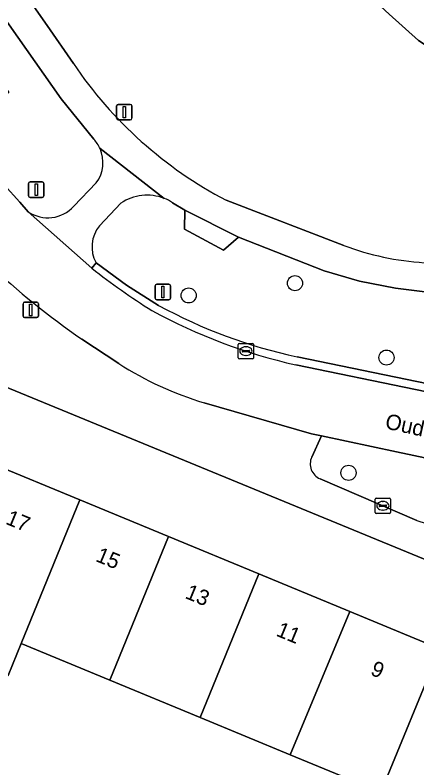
# Model space of a CAD drawing. Extents: x 157767 to 159172, y 387839 to 389425.
# Drawn here: x 158691.74 to 158717.79, y 388664.2 to 388712.99 of the extents above; entities that cross this region are included whole.
import ezdxf

# ---------------------------------------------------------------- set-up
doc = ezdxf.new("R2010")
doc.units = 0
for name, color, linetype in [('IMGEO_Afsluitpaal', 7, 'Continuous'), ('IMGEO_Berm_groen', 7, 'Continuous'), ('IMGEO_Boom', 7, 'Continuous'), ('IMGEO_Erf', 7, 'Continuous'), ('IMGEO_Fietspad_gesloten', 7, 'Continuous'), ('IMGEO_Groenvoorziening', 7, 'Continuous'), ('IMGEO_Kolk', 7, 'Continuous'), ('IMGEO_Lichtmast', 7, 'Continuous'), ('IMGEO_Meer_plas_ven_vijver', 7, 'Continuous'), ('IMGEO_Openbare_ruimte_label', 7, 'Continuous'), ('IMGEO_Pand', 7, 'Continuous'), ('IMGEO_Pand_nummerreeks', 7, 'Continuous'), ('IMGEO_Voetpad_gesloten', 7, 'Continuous'), ('IMGEO_Voetpad_halfverhard', 7, 'Continuous'), ('IMGEO_Voetpad_open', 7, 'Continuous')]:
    doc.layers.add(name, color=color, linetype=linetype)

msp = doc.modelspace()

# ---------------------------------------------------------------- linework, layer by layer
at = {"layer": 'IMGEO_Afsluitpaal'}
for p, q in [((158692.711, 388702.176), (158693.501, 388702.176)), ((158693.501, 388702.176), (158692.711, 388702.176)), ((158692.611, 388701.276), (158692.611, 388702.076)), ((158692.611, 388702.076), (158692.611, 388701.276)), ((158693.601, 388702.076), (158693.601, 388701.276)), ((158693.601, 388701.276), (158693.601, 388702.076)), ((158693.501, 388701.176), (158692.711, 388701.176)), ((158692.711, 388701.176), (158693.501, 388701.176)), ((158700.82, 388694.641), (158700.82, 388695.441)), ((158700.82, 388695.441), (158700.82, 388694.641)), ((158700.92, 388695.541), (158701.71, 388695.541)), ((158701.71, 388695.541), (158700.92, 388695.541)), ((158701.81, 388695.441), (158701.81, 388694.641)), ((158701.81, 388694.641), (158701.81, 388695.441)), ((158701.71, 388694.541), (158700.92, 388694.541)), ((158700.92, 388694.541), (158701.71, 388694.541))]:
    msp.add_line(p, q, dxfattribs=at)
for points in [[(158693.031, 388702.051), (158693.181, 388702.051), (158693.181, 388701.301), (158693.031, 388701.301), (158693.031, 388702.051)], [(158701.24, 388695.416), (158701.39, 388695.416), (158701.39, 388694.666), (158701.24, 388694.666), (158701.24, 388695.416)]]:
    msp.add_lwpolyline(points, dxfattribs=at)
for centre, start, end in [((158692.711, 388702.076), 90, 180), ((158692.711, 388702.076), 90, 180), ((158693.501, 388702.076), 0, 90), ((158693.501, 388702.076), 360, 90), ((158692.711, 388701.276), 180, 270), ((158692.711, 388701.276), 180, 270), ((158693.501, 388701.276), 270, 0), ((158693.501, 388701.276), 270, 0), ((158700.92, 388695.441), 90, 180), ((158700.92, 388695.441), 90, 180), ((158701.71, 388695.441), 0, 90), ((158701.71, 388695.441), 360, 90), ((158700.92, 388694.641), 180, 270), ((158700.92, 388694.641), 180, 270), ((158701.71, 388694.641), 270, 0), ((158701.71, 388694.641), 270, 0)]:
    msp.add_arc(centre, 0.1, start, end, dxfattribs=at)
at = {"layer": 'IMGEO_Berm_groen'}
for points in [[(158663.32, 388756.79), (158661.464, 388755.541), (158664, 388751.776), (158664.908, 388750), (158670.236, 388739.677), (158691.341, 388707.978), (158688.326, 388705.887), (158691.023, 388701.987), (158692.036, 388700.857), (158692.583, 388700.246)], [(158696.835, 388704.949), (158694.716, 388707.553), (158690.214, 388713.955), (158674.154, 388737.703)], [(158695.543, 388700.607), (158697.004, 388702.114)], [(158698.589, 388700.798), (158697.201, 388699.334)], [(158758.624, 388690.035), (158716.401, 388695.293), (158714.062, 388695.739), (158711.781, 388696.424), (158706.214, 388698.6), (158705.252, 388697.755), (158702.714, 388699.114), (158702.738, 388700.347), (158701.949, 388700.832)], [(158696.984, 388696.938), (158698.957, 388695.478), (158701.04, 388694.178)], [(158710.028, 388690.848), (158729.088, 388686.915), (158756.68, 388680.878)]]:
    msp.add_lwpolyline(points, dxfattribs=at)
for centre, radius, start, end in [((158695.183, 388703.407), 2.26, 24.2227, 43.0283), ((158695.213, 388703.431), 2.223, 323.6767, 23.9829), ((158700.295, 388698.244), 3.071, 68.8886, 123.7337), ((158700.28, 388698.211), 3.107, 57.5136, 68.8555), ((158693.857, 388702.112), 2.26, 235.6717, 318.2352), ((158698.903, 388697.972), 2.18, 141.3272, 208.3227), ((158716.843, 388723.038), 32.904, 241.2956, 258.0457)]:
    msp.add_arc(centre, radius, start, end, dxfattribs=at)
at = {"layer": 'IMGEO_Boom'}
for centre in [(158709.879, 388695.613), (158702.989, 388694.821), (158715.81, 388690.792), (158713.351, 388683.324)]:
    msp.add_circle(centre, 0.489, dxfattribs=at)
at = {"layer": 'IMGEO_Erf'}
msp.add_lwpolyline([(158721.838, 388678.935), (158720.881, 388676.641), (158689.41, 388689.584), (158686.202, 388681.709), (158688.697, 388680.693), (158690.064, 388683.998), (158695.939, 388681.569), (158701.688, 388679.193), (158707.527, 388676.779), (158713.437, 388674.336), (158719.116, 388671.988), (158719.271, 388671.924), (158719.973, 388673.633), (158725.66, 388671.282), (158731.606, 388668.824), (158737.37, 388666.441), (158743.467, 388663.921), (158745.863, 388663.04), (158747.453, 388666.872), (158746.603, 388668.726)], close=True, dxfattribs=at)
msp.add_lwpolyline([(158715.448, 388662.621), (158709.576, 388665.048), (158703.728, 388667.465), (158697.869, 388669.888), (158692.132, 388672.259), (158691.29, 388670.199), (158688.995, 388671.138), (158689.841, 388673.206), (158686.994, 388674.383), (158685.289, 388670.193), (158682.047, 388671.513), (158678.926, 388663.951)], dxfattribs=at)
at = {"layer": 'IMGEO_Fietspad_gesloten'}
for points in [[(158696.72, 388696.58), (158692.583, 388700.246), (158692.036, 388700.857), (158691.023, 388701.987), (158688.326, 388705.887), (158681.585, 388715.637), (158658.664, 388750), (158656.981, 388752.523), (158655.973, 388754.025), (158636.843, 388782.536), (158628.835, 388794.243), (158625.751, 388792.092), (158652.098, 388752.667), (158653.262, 388750.924), (158653.879, 388750), (158683.07, 388706.347)], [(158696.057, 388691.988), (158698.473, 388690.404)], [(158778.149, 388676.147), (158761.857, 388679.212), (158756.567, 388680.363), (158725.438, 388687.135), (158709.931, 388690.318)], [(158703.99, 388687.862), (158710.958, 388685.854), (158711.593, 388685.718), (158716.465, 388684.675), (158721.36, 388683.658), (158723.592, 388683.195), (158723.641, 388683.305), (158727.745, 388682.528), (158729.997, 388682.041), (158747.566, 388678.181), (158756.469, 388676.212), (158758.64, 388675.733), (158782.611, 388671.397)]]:
    msp.add_lwpolyline(points, dxfattribs=at)
for centre, radius, start, end in [((158725.303, 388734.306), 51.441, 226.7014, 235.3516), ((158724.998, 388732.543), 45.749, 231.8213, 237.7886), ((158718, 388725.803), 36.391, 241.4574, 257.1894), ((158710.221, 388708.643), 21.695, 237.2142, 253.3093)]:
    msp.add_arc(centre, radius, start, end, dxfattribs=at)
at = {"layer": 'IMGEO_Groenvoorziening'}
for points in [[(158776.97, 388707.943), (158752.303, 388706.026), (158736.196, 388704.724), (158734.157, 388704.783), (158732.705, 388704.923), (158730.691, 388705.345), (158728.466, 388706.024), (158726.359, 388706.867), (158723.947, 388707.874), (158722.073, 388708.905), (158719.848, 388710.052), (158717.881, 388711.34), (158715.984, 388713.05), (158714.064, 388714.83), (158713.093, 388716.161), (158709.961, 388720.662), (158707.283, 388723.082), (158700.051, 388729.596), (158696.486, 388733.197), (158696.11, 388733.64), (158693.045, 388739.635), (158685.595, 388752.791), (158684.247, 388755.031), (158672.345, 388770.595)], [(158692.653, 388714), (158693.822, 388712.304), (158695.517, 388709.855)], [(158705.429, 388700.991), (158713.045, 388698.054)], [(158720.509, 388681.397), (158721.36, 388683.658), (158716.465, 388684.675), (158711.593, 388685.718), (158710.963, 388684.344)], [(158711.502, 388682.941), (158717.785, 388680.238)]]:
    msp.add_lwpolyline(points, dxfattribs=at)
for centre, radius, start, end in [((158717.932, 388724.946), 27.022, 213.951, 242.4384), ((158719.415, 388715.16), 18.254, 249.5754, 266.3716), ((158711.917, 388683.906), 1.05, 155.3312, 246.7001), ((158718.594, 388682.118), 2.047, 246.7337, 339.3636)]:
    msp.add_arc(centre, radius, start, end, dxfattribs=at)
at = {"layer": 'IMGEO_Kolk'}
for p, q in [((158706.201, 388690.786), (158706.201, 388691.638)), ((158706.276, 388691.712), (158707.128, 388691.712)), ((158706.689, 388691.492), (158706.714, 388691.492)), ((158707.202, 388691.638), (158707.202, 388690.786)), ((158706.46, 388691.206), (158706.46, 388691.218)), ((158706.898, 388691.169), (158706.5, 388691.169)), ((158706.503, 388691.255), (158706.901, 388691.255)), ((158706.712, 388690.932), (158706.687, 388690.932)), ((158706.944, 388691.218), (158706.944, 388691.206)), ((158707.128, 388690.712), (158706.276, 388690.712)), ((158715.15, 388681.688), (158716.002, 388681.688)), ((158715.075, 388680.762), (158715.075, 388681.614)), ((158715.334, 388681.182), (158715.334, 388681.194)), ((158715.772, 388681.145), (158715.374, 388681.145)), ((158715.377, 388681.231), (158715.775, 388681.231)), ((158715.563, 388681.468), (158715.588, 388681.468)), ((158715.818, 388681.194), (158715.818, 388681.182)), ((158716.076, 388681.614), (158716.076, 388680.762)), ((158716.002, 388680.688), (158715.15, 388680.688)), ((158715.586, 388680.908), (158715.561, 388680.908))]:
    msp.add_line(p, q, dxfattribs=at)
for points in [[(158706.201, 388690.786), (158706.201, 388691.638)], [(158706.276, 388691.712), (158707.128, 388691.712)], [(158707.202, 388691.638), (158707.202, 388690.786)], [(158707.128, 388690.712), (158706.276, 388690.712)], [(158715.15, 388681.688), (158716.002, 388681.688)], [(158715.075, 388680.762), (158715.075, 388681.614)], [(158716.076, 388681.614), (158716.076, 388680.762)], [(158716.002, 388680.688), (158715.15, 388680.688)]]:
    msp.add_lwpolyline(points, dxfattribs=at)
for centre, radius, start, end in [((158706.278, 388691.636), 0.0765, 91.552, 178.448), ((158706.278, 388691.636), 0.0765, 91.552, 178.448), ((158707.126, 388691.636), 0.0765, 1.552, 88.448), ((158707.126, 388691.636), 0.0765, 1.552, 88.448), ((158706.5, 388691.215), 0.0403, 85.8775, 175.7526), ((158706.497, 388691.205), 0.0366, 178.938, 274.7102), ((158706.901, 388691.212), 0.043, 264.8664, 352.4533), ((158706.905, 388691.217), 0.0386, 1.7309, 96.639), ((158706.278, 388690.788), 0.0765, 181.552, 268.448), ((158706.278, 388690.788), 0.0765, 181.552, 268.448), ((158707.126, 388690.788), 0.0765, 271.552, 358.448), ((158707.126, 388690.788), 0.0765, 271.552, 358.448), ((158715.152, 388681.612), 0.0765, 91.552, 178.448), ((158715.152, 388681.612), 0.0765, 91.552, 178.448), ((158716, 388681.612), 0.0765, 1.552, 88.448), ((158716, 388681.612), 0.0765, 1.552, 88.448), ((158715.374, 388681.191), 0.0403, 85.8775, 175.7526), ((158715.371, 388681.181), 0.0366, 178.938, 274.7102), ((158715.775, 388681.188), 0.043, 264.8664, 352.4533), ((158715.779, 388681.193), 0.0386, 1.7309, 96.639), ((158715.152, 388680.764), 0.0765, 181.552, 268.448), ((158715.152, 388680.764), 0.0765, 181.552, 268.448), ((158716, 388680.764), 0.0765, 271.552, 358.448), ((158716, 388680.764), 0.0765, 271.552, 358.448)]:
    msp.add_arc(centre, radius, start, end, dxfattribs=at)
for centre, major_axis, ratio, start_param, end_param in [((158706.688, 388691.212), (-0.387, 0.002), 0.722429, 4.712389, 7.853982), ((158706.713, 388691.212), (-0.39, 0.002), 0.717154, 1.570796, 4.712389), ((158715.562, 388681.188), (-0.387, 0.002), 0.722429, 4.712389, 7.853982), ((158715.587, 388681.188), (-0.39, 0.002), 0.717154, 1.570796, 4.712389)]:
    msp.add_ellipse(centre, major_axis=major_axis, ratio=ratio, start_param=start_param, end_param=end_param, dxfattribs=at)
at = {"layer": 'IMGEO_Lichtmast'}
for p, q in [((158698.316, 388706.3), (158698.316, 388707.1)), ((158698.316, 388707.1), (158698.316, 388706.3)), ((158698.416, 388707.2), (158699.206, 388707.2)), ((158699.206, 388707.2), (158698.416, 388707.2)), ((158699.306, 388707.1), (158699.306, 388706.3)), ((158699.306, 388706.3), (158699.306, 388707.1)), ((158699.206, 388706.2), (158698.416, 388706.2)), ((158698.416, 388706.2), (158699.206, 388706.2)), ((158692.358, 388694.383), (158693.148, 388694.383)), ((158693.148, 388694.383), (158692.358, 388694.383)), ((158692.258, 388693.483), (158692.258, 388694.283)), ((158692.258, 388694.283), (158692.258, 388693.483)), ((158693.248, 388694.283), (158693.248, 388693.483)), ((158693.248, 388693.483), (158693.248, 388694.283)), ((158693.148, 388693.383), (158692.358, 388693.383)), ((158692.358, 388693.383), (158693.148, 388693.383))]:
    msp.add_line(p, q, dxfattribs=at)
for points in [[(158698.736, 388707.075), (158698.886, 388707.075), (158698.886, 388706.325), (158698.736, 388706.325), (158698.736, 388707.075)], [(158692.678, 388694.258), (158692.828, 388694.258), (158692.828, 388693.508), (158692.678, 388693.508), (158692.678, 388694.258)]]:
    msp.add_lwpolyline(points, dxfattribs=at)
for centre, start, end in [((158698.416, 388707.1), 90, 180), ((158698.416, 388707.1), 90, 180), ((158699.206, 388707.1), 0, 90), ((158699.206, 388707.1), 360, 90), ((158698.416, 388706.3), 180, 270), ((158698.416, 388706.3), 180, 270), ((158699.206, 388706.3), 270, 0), ((158699.206, 388706.3), 270, 0), ((158692.358, 388694.283), 90, 180), ((158692.358, 388694.283), 90, 180), ((158693.148, 388694.283), 0, 90), ((158693.148, 388694.283), 360, 90), ((158692.358, 388693.483), 180, 270), ((158692.358, 388693.483), 180, 270), ((158693.148, 388693.483), 270, 0), ((158693.148, 388693.483), 270, 0)]:
    msp.add_arc(centre, 0.1, start, end, dxfattribs=at)
at = {"layer": 'IMGEO_Meer_plas_ven_vijver'}
msp.add_lwpolyline([(158666.849, 388784.113), (158684.505, 388758.234), (158690.67, 388749.01), (158695.139, 388742.33), (158702.213, 388732.027), (158703.005, 388730.674), (158704.214, 388728.886), (158705.076, 388727.684), (158709.961, 388720.662), (158713.093, 388716.161), (158714.064, 388714.83), (158715.984, 388713.05), (158717.881, 388711.34), (158719.848, 388710.052), (158722.073, 388708.905), (158723.947, 388707.874), (158726.359, 388706.867), (158728.466, 388706.024), (158730.691, 388705.345), (158732.705, 388704.923), (158734.157, 388704.783), (158736.196, 388704.724), (158752.303, 388706.026), (158776.97, 388707.943)], dxfattribs=at)
at = {"layer": 'IMGEO_Pand'}
for points in [[(158692.132, 388672.259), (158695.939, 388681.569), (158690.064, 388683.998), (158688.697, 388680.693), (158686.202, 388681.709), (158682.047, 388671.513), (158685.289, 388670.193), (158686.994, 388674.383), (158689.841, 388673.206), (158688.995, 388671.138), (158691.29, 388670.199)], [(158692.132, 388672.259), (158697.869, 388669.888), (158701.688, 388679.193), (158695.939, 388681.569)], [(158707.527, 388676.779), (158701.688, 388679.193), (158697.869, 388669.888), (158703.728, 388667.465)], [(158707.527, 388676.779), (158703.728, 388667.465), (158709.576, 388665.048), (158713.437, 388674.336)], [(158719.271, 388671.924), (158719.116, 388671.988), (158713.437, 388674.336), (158709.576, 388665.048), (158715.448, 388662.621)], [(158725.66, 388671.282), (158719.973, 388673.633), (158719.271, 388671.924), (158715.448, 388662.621), (158715.653, 388662.536), (158715.184, 388661.401), (158720.668, 388659.133)]]:
    msp.add_lwpolyline(points, close=True, dxfattribs=at)
at = {"layer": 'IMGEO_Voetpad_gesloten'}
for points in [[(158701.401, 388701.109), (158697.244, 388704.334)], [(158697.004, 388702.114), (158695.543, 388700.607)], [(158697.201, 388699.334), (158698.589, 388700.798)], [(158692.583, 388700.246), (158696.72, 388696.58), (158696.984, 388696.938)]]:
    msp.add_lwpolyline(points, dxfattribs=at)
for centre, radius, start, end in [((158695.213, 388703.431), 2.223, 323.6767, 23.9829), ((158700.295, 388698.244), 3.071, 68.8886, 123.7337), ((158693.857, 388702.112), 2.26, 235.6717, 318.2352), ((158698.903, 388697.972), 2.18, 141.3272, 208.3227)]:
    msp.add_arc(centre, radius, start, end, dxfattribs=at)
at = {"layer": 'IMGEO_Voetpad_halfverhard'}
for points in [[(158695.517, 388709.855), (158693.822, 388712.304), (158692.653, 388714), (158690.273, 388717.45), (158689.011, 388719.282), (158675.828, 388738.682)], [(158674.154, 388737.703), (158690.214, 388713.955), (158694.716, 388707.553), (158696.835, 388704.949)], [(158697.244, 388704.334), (158701.401, 388701.109)], [(158701.949, 388700.832), (158702.738, 388700.347), (158706.214, 388698.6), (158711.781, 388696.424), (158714.062, 388695.739), (158716.401, 388695.293), (158758.624, 388690.035)], [(158713.045, 388698.054), (158705.429, 388700.991)]]:
    msp.add_lwpolyline(points, dxfattribs=at)
for centre, radius, start, end in [((158717.932, 388724.946), 27.022, 213.951, 242.4384), ((158695.183, 388703.407), 2.26, 24.2227, 43.0283), ((158700.28, 388698.211), 3.107, 57.5136, 68.8555), ((158719.415, 388715.16), 18.254, 249.5754, 266.3716)]:
    msp.add_arc(centre, radius, start, end, dxfattribs=at)
at = {"layer": 'IMGEO_Voetpad_open'}
msp.add_lwpolyline([(158706.214, 388698.6), (158702.738, 388700.347), (158702.714, 388699.114), (158705.252, 388697.755)], close=True, dxfattribs=at)
for points in [[(158701.04, 388694.178), (158698.957, 388695.478), (158696.984, 388696.938), (158696.72, 388696.58)], [(158698.473, 388690.404), (158696.057, 388691.988)], [(158709.931, 388690.318), (158725.438, 388687.135), (158756.567, 388680.363), (158756.68, 388680.878), (158729.088, 388686.915), (158710.028, 388690.848)], [(158678.926, 388663.951), (158682.047, 388671.513), (158686.202, 388681.709), (158689.41, 388689.584), (158720.881, 388676.641), (158721.838, 388678.935), (158746.603, 388668.726), (158747.453, 388666.872), (158745.863, 388663.04)], [(158710.963, 388684.344), (158711.593, 388685.718), (158710.958, 388685.854), (158703.99, 388687.862)], [(158717.785, 388680.238), (158711.502, 388682.941)]]:
    msp.add_lwpolyline(points, dxfattribs=at)
for centre, radius, start, end in [((158725.303, 388734.306), 51.441, 226.7014, 235.3516), ((158724.998, 388732.543), 45.749, 231.8213, 237.7886), ((158718, 388725.803), 36.391, 241.4574, 257.1894), ((158716.843, 388723.038), 32.904, 241.2956, 258.0457), ((158710.221, 388708.643), 21.695, 237.2142, 253.3093), ((158711.917, 388683.906), 1.05, 155.3312, 246.7001), ((158718.594, 388682.118), 2.047, 246.7337, 339.3636)]:
    msp.add_arc(centre, radius, start, end, dxfattribs=at)

# ---------------------------------------------------------------- texts
at = {"layer": 'IMGEO_Openbare_ruimte_label'}
msp.add_text('Oude Bossche Baan', height=1, rotation=347.6452, dxfattribs=at).set_placement((158715.67, 388686.21))
at = {"layer": 'IMGEO_Pand_nummerreeks'}
for s, rotation, p in [('17', 337.5375, (158691.068, 388680.034)), ('15', 337.5406, (158696.903, 388677.621)), ('13', 337.5406, (158702.697, 388675.226)), ('11', 337.5406, (158708.598, 388672.787)), ('9', 337.5401, (158714.712, 388670.26))]:
    msp.add_text(s, height=1, rotation=rotation, dxfattribs=at).set_placement(p)

doc.saveas('drawing.dxf')
